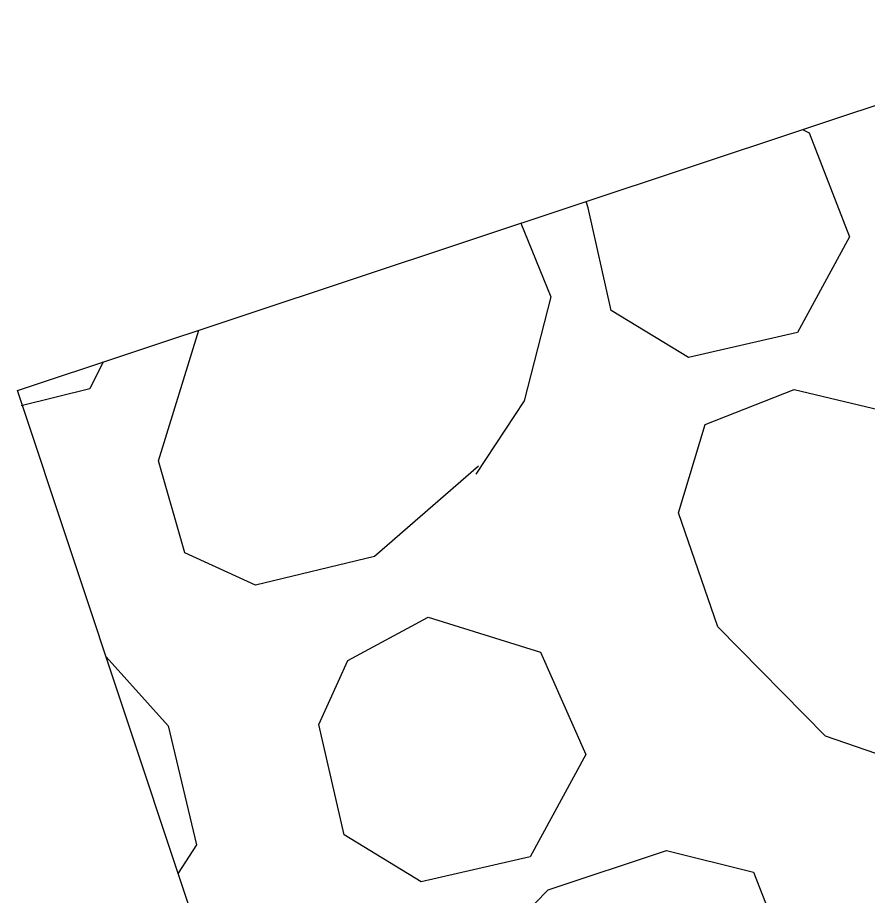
# Model space of a CAD drawing. Extents: x 400935 to 481562, y 415700 to 505362.
# Drawn here: x 402623.79 to 402631.8, y 418534.88 to 418543.16 of the extents above; entities that cross this region are included whole.
import ezdxf

# ---------------------------------------------------------------- set-up
doc = ezdxf.new("R2010")
doc.units = 0
doc.layers.add('Sediment Dam Type A Final CELL', color=7, linetype='Continuous')

msp = doc.modelspace()

# ---------------------------------------------------------------- linework, layer by layer
at = {"layer": 'Sediment Dam Type A Final CELL'}
msp.add_lwpolyline([(402634.3711, 418543.1645), (402644.1651, 418513.6996), (402633.5844, 418510.1826), (402623.7903, 418539.6474)], close=True, dxfattribs=at)
msp.add_lwpolyline([(402634.3711, 418543.1645), (402644.1651, 418513.6996), (402633.5844, 418510.1826), (402623.7903, 418539.6474)], close=True, dxfattribs=at)
msp.add_lwpolyline([(402634.3711, 418543.1645), (402644.1651, 418513.6996), (402633.5844, 418510.1826), (402623.7903, 418539.6474)], close=True, dxfattribs=at)
msp.add_lwpolyline([(402634.3711, 418543.1645), (402644.1651, 418513.6996), (402633.5844, 418510.1826), (402623.7903, 418539.6474)], close=True, dxfattribs=at)
msp.add_lwpolyline([(402634.3711, 418543.1645), (402644.1651, 418513.6996), (402633.5844, 418510.1826), (402623.7903, 418539.6474)], close=True, dxfattribs=at)
msp.add_lwpolyline([(402634.3711, 418543.1645), (402644.1651, 418513.6996), (402633.5844, 418510.1826), (402623.7903, 418539.6474)], close=True, dxfattribs=at)
msp.add_lwpolyline([(402634.3711, 418543.1645), (402644.1651, 418513.6996), (402633.5844, 418510.1826), (402623.7903, 418539.6474)], close=True, dxfattribs=at)
msp.add_lwpolyline([(402634.3711, 418543.1645), (402644.1651, 418513.6996), (402633.5844, 418510.1826), (402623.7903, 418539.6474)], close=True, dxfattribs=at)
msp.add_lwpolyline([(402634.3711, 418543.1645), (402644.1651, 418513.6996), (402633.5844, 418510.1826), (402623.7903, 418539.6474)], close=True, dxfattribs=at)
msp.add_lwpolyline([(402634.3711, 418543.1645), (402644.1651, 418513.6996), (402633.5844, 418510.1826), (402623.7903, 418539.6474)], close=True, dxfattribs=at)
msp.add_lwpolyline([(402634.3711, 418543.1645), (402644.1651, 418513.6996), (402633.5844, 418510.1826), (402623.7903, 418539.6474)], close=True, dxfattribs=at)
msp.add_lwpolyline([(402634.3711, 418543.1645), (402644.1651, 418513.6996), (402633.5844, 418510.1826), (402623.7903, 418539.6474)], close=True, dxfattribs=at)
for points in [[(402631.1921, 418542.1078), (402631.2553, 418542.0761), (402631.634, 418541.0955), (402631.1431, 418540.1946), (402630.1151, 418539.9583), (402629.3882, 418540.4017), (402629.1716, 418541.3703), (402629.1519, 418541.4296)], [(402631.1921, 418542.1078), (402631.2553, 418542.0761), (402631.634, 418541.0955), (402631.1431, 418540.1946), (402630.1151, 418539.9583), (402629.3882, 418540.4017), (402629.1716, 418541.3703), (402629.1519, 418541.4296)], [(402631.1921, 418542.1078), (402631.2553, 418542.0761), (402631.634, 418541.0955), (402631.1431, 418540.1946), (402630.1151, 418539.9583), (402629.3882, 418540.4017), (402629.1716, 418541.3703), (402629.1519, 418541.4296)], [(402631.1921, 418542.1078), (402631.2553, 418542.0761), (402631.634, 418541.0955), (402631.1431, 418540.1946), (402630.1151, 418539.9583), (402629.3882, 418540.4017), (402629.1716, 418541.3703), (402629.1519, 418541.4296)], [(402631.1921, 418542.1078), (402631.2553, 418542.0761), (402631.634, 418541.0955), (402631.1431, 418540.1946), (402630.1151, 418539.9583), (402629.3882, 418540.4017), (402629.1716, 418541.3703), (402629.1519, 418541.4296)], [(402631.1921, 418542.1078), (402631.2553, 418542.0761), (402631.634, 418541.0955), (402631.1431, 418540.1946), (402630.1151, 418539.9583), (402629.3882, 418540.4017), (402629.1716, 418541.3703), (402629.1519, 418541.4296)], [(402631.1921, 418542.1078), (402631.2553, 418542.0761), (402631.634, 418541.0955), (402631.1431, 418540.1946), (402630.1151, 418539.9583), (402629.3882, 418540.4017), (402629.1716, 418541.3703), (402629.1519, 418541.4296)], [(402631.1921, 418542.1078), (402631.2553, 418542.0761), (402631.634, 418541.0955), (402631.1431, 418540.1946), (402630.1151, 418539.9583), (402629.3882, 418540.4017), (402629.1716, 418541.3703), (402629.1519, 418541.4296)], [(402631.1921, 418542.1078), (402631.2553, 418542.0761), (402631.634, 418541.0955), (402631.1431, 418540.1946), (402630.1151, 418539.9583), (402629.3882, 418540.4017), (402629.1716, 418541.3703), (402629.1519, 418541.4296)], [(402631.1921, 418542.1078), (402631.2553, 418542.0761), (402631.634, 418541.0955), (402631.1431, 418540.1946), (402630.1151, 418539.9583), (402629.3882, 418540.4017), (402629.1716, 418541.3703), (402629.1519, 418541.4296)], [(402631.1921, 418542.1078), (402631.2553, 418542.0761), (402631.634, 418541.0955), (402631.1431, 418540.1946), (402630.1151, 418539.9583), (402629.3882, 418540.4017), (402629.1716, 418541.3703), (402629.1519, 418541.4296)], [(402631.1921, 418542.1078), (402631.2553, 418542.0761), (402631.634, 418541.0955), (402631.1431, 418540.1946), (402630.1151, 418539.9583), (402629.3882, 418540.4017), (402629.1716, 418541.3703), (402629.1519, 418541.4296)], [(402628.535, 418541.2246), (402628.8191, 418540.5286), (402628.5653, 418539.5485), (402628.1101, 418538.8572)], [(402628.535, 418541.2246), (402628.8191, 418540.5286), (402628.5653, 418539.5485), (402628.1101, 418538.8572)], [(402628.535, 418541.2246), (402628.8191, 418540.5286), (402628.5653, 418539.5485), (402628.1101, 418538.8572)], [(402628.535, 418541.2246), (402628.8191, 418540.5286), (402628.5653, 418539.5485), (402628.1101, 418538.8572)], [(402628.535, 418541.2246), (402628.8191, 418540.5286), (402628.5653, 418539.5485), (402628.1101, 418538.8572)], [(402628.535, 418541.2246), (402628.8191, 418540.5286), (402628.5653, 418539.5485), (402628.1101, 418538.8572)], [(402628.535, 418541.2246), (402628.8191, 418540.5286), (402628.5653, 418539.5485), (402628.1101, 418538.8572)], [(402628.535, 418541.2246), (402628.8191, 418540.5286), (402628.5653, 418539.5485), (402628.1101, 418538.8572)], [(402628.535, 418541.2246), (402628.8191, 418540.5286), (402628.5653, 418539.5485), (402628.1101, 418538.8572)], [(402628.535, 418541.2246), (402628.8191, 418540.5286), (402628.5653, 418539.5485), (402628.1101, 418538.8572)], [(402628.535, 418541.2246), (402628.8191, 418540.5286), (402628.5653, 418539.5485), (402628.1101, 418538.8572)], [(402628.535, 418541.2246), (402628.8191, 418540.5286), (402628.5653, 418539.5485), (402628.1101, 418538.8572)], [(402628.1378, 418538.9323), (402627.1568, 418538.0793), (402626.034, 418537.8114), (402625.3662, 418538.1163), (402625.1179, 418538.9822), (402625.4984, 418540.2152)], [(402628.1378, 418538.9323), (402627.1568, 418538.0793), (402626.034, 418537.8114), (402625.3662, 418538.1163), (402625.1179, 418538.9822), (402625.4984, 418540.2152)], [(402628.1378, 418538.9323), (402627.1568, 418538.0793), (402626.034, 418537.8114), (402625.3662, 418538.1163), (402625.1179, 418538.9822), (402625.4984, 418540.2152)], [(402628.1378, 418538.9323), (402627.1568, 418538.0793), (402626.034, 418537.8114), (402625.3662, 418538.1163), (402625.1179, 418538.9822), (402625.4984, 418540.2152)], [(402628.1378, 418538.9323), (402627.1568, 418538.0793), (402626.034, 418537.8114), (402625.3662, 418538.1163), (402625.1179, 418538.9822), (402625.4984, 418540.2152)], [(402628.1378, 418538.9323), (402627.1568, 418538.0793), (402626.034, 418537.8114), (402625.3662, 418538.1163), (402625.1179, 418538.9822), (402625.4984, 418540.2152)], [(402628.1378, 418538.9323), (402627.1568, 418538.0793), (402626.034, 418537.8114), (402625.3662, 418538.1163), (402625.1179, 418538.9822), (402625.4984, 418540.2152)], [(402628.1378, 418538.9323), (402627.1568, 418538.0793), (402626.034, 418537.8114), (402625.3662, 418538.1163), (402625.1179, 418538.9822), (402625.4984, 418540.2152)], [(402628.1378, 418538.9323), (402627.1568, 418538.0793), (402626.034, 418537.8114), (402625.3662, 418538.1163), (402625.1179, 418538.9822), (402625.4984, 418540.2152)], [(402628.1378, 418538.9323), (402627.1568, 418538.0793), (402626.034, 418537.8114), (402625.3662, 418538.1163), (402625.1179, 418538.9822), (402625.4984, 418540.2152)], [(402628.1378, 418538.9323), (402627.1568, 418538.0793), (402626.034, 418537.8114), (402625.3662, 418538.1163), (402625.1179, 418538.9822), (402625.4984, 418540.2152)], [(402628.1378, 418538.9323), (402627.1568, 418538.0793), (402626.034, 418537.8114), (402625.3662, 418538.1163), (402625.1179, 418538.9822), (402625.4984, 418540.2152)], [(402624.5969, 418539.9155), (402624.4702, 418539.6627), (402623.8258, 418539.5011)], [(402624.5969, 418539.9155), (402624.4702, 418539.6627), (402623.8258, 418539.5011)], [(402624.5969, 418539.9155), (402624.4702, 418539.6627), (402623.8258, 418539.5011)], [(402624.5969, 418539.9155), (402624.4702, 418539.6627), (402623.8258, 418539.5011)], [(402624.5969, 418539.9155), (402624.4702, 418539.6627), (402623.8258, 418539.5011)], [(402624.5969, 418539.9155), (402624.4702, 418539.6627), (402623.8258, 418539.5011)], [(402624.5969, 418539.9155), (402624.4702, 418539.6627), (402623.8258, 418539.5011)], [(402624.5969, 418539.9155), (402624.4702, 418539.6627), (402623.8258, 418539.5011)], [(402624.5969, 418539.9155), (402624.4702, 418539.6627), (402623.8258, 418539.5011)], [(402624.5969, 418539.9155), (402624.4702, 418539.6627), (402623.8258, 418539.5011)], [(402624.5969, 418539.9155), (402624.4702, 418539.6627), (402623.8258, 418539.5011)], [(402624.5969, 418539.9155), (402624.4702, 418539.6627), (402623.8258, 418539.5011)], [(402632.739, 418539.0391), (402633.6078, 418538.0106), (402633.8756, 418536.8878), (402633.5114, 418536.2398), (402632.6574, 418535.9559), (402631.4086, 418536.3839), (402630.3936, 418537.4164), (402630.023, 418538.4919), (402630.2727, 418539.3257), (402631.111, 418539.6571), (402632.1267, 418539.4151), (402632.8023, 418539.0074)], [(402632.739, 418539.0391), (402633.6078, 418538.0106), (402633.8756, 418536.8878), (402633.5114, 418536.2398), (402632.6574, 418535.9559), (402631.4086, 418536.3839), (402630.3936, 418537.4164), (402630.023, 418538.4919), (402630.2727, 418539.3257), (402631.111, 418539.6571), (402632.1267, 418539.4151), (402632.8023, 418539.0074)], [(402632.739, 418539.0391), (402633.6078, 418538.0106), (402633.8756, 418536.8878), (402633.5114, 418536.2398), (402632.6574, 418535.9559), (402631.4086, 418536.3839), (402630.3936, 418537.4164), (402630.023, 418538.4919), (402630.2727, 418539.3257), (402631.111, 418539.6571), (402632.1267, 418539.4151), (402632.8023, 418539.0074)], [(402632.739, 418539.0391), (402633.6078, 418538.0106), (402633.8756, 418536.8878), (402633.5114, 418536.2398), (402632.6574, 418535.9559), (402631.4086, 418536.3839), (402630.3936, 418537.4164), (402630.023, 418538.4919), (402630.2727, 418539.3257), (402631.111, 418539.6571), (402632.1267, 418539.4151), (402632.8023, 418539.0074)], [(402632.739, 418539.0391), (402633.6078, 418538.0106), (402633.8756, 418536.8878), (402633.5114, 418536.2398), (402632.6574, 418535.9559), (402631.4086, 418536.3839), (402630.3936, 418537.4164), (402630.023, 418538.4919), (402630.2727, 418539.3257), (402631.111, 418539.6571), (402632.1267, 418539.4151), (402632.8023, 418539.0074)], [(402632.739, 418539.0391), (402633.6078, 418538.0106), (402633.8756, 418536.8878), (402633.5114, 418536.2398), (402632.6574, 418535.9559), (402631.4086, 418536.3839), (402630.3936, 418537.4164), (402630.023, 418538.4919), (402630.2727, 418539.3257), (402631.111, 418539.6571), (402632.1267, 418539.4151), (402632.8023, 418539.0074)], [(402632.739, 418539.0391), (402633.6078, 418538.0106), (402633.8756, 418536.8878), (402633.5114, 418536.2398), (402632.6574, 418535.9559), (402631.4086, 418536.3839), (402630.3936, 418537.4164), (402630.023, 418538.4919), (402630.2727, 418539.3257), (402631.111, 418539.6571), (402632.1267, 418539.4151), (402632.8023, 418539.0074)], [(402632.739, 418539.0391), (402633.6078, 418538.0106), (402633.8756, 418536.8878), (402633.5114, 418536.2398), (402632.6574, 418535.9559), (402631.4086, 418536.3839), (402630.3936, 418537.4164), (402630.023, 418538.4919), (402630.2727, 418539.3257), (402631.111, 418539.6571), (402632.1267, 418539.4151), (402632.8023, 418539.0074)], [(402632.739, 418539.0391), (402633.6078, 418538.0106), (402633.8756, 418536.8878), (402633.5114, 418536.2398), (402632.6574, 418535.9559), (402631.4086, 418536.3839), (402630.3936, 418537.4164), (402630.023, 418538.4919), (402630.2727, 418539.3257), (402631.111, 418539.6571), (402632.1267, 418539.4151), (402632.8023, 418539.0074)], [(402632.739, 418539.0391), (402633.6078, 418538.0106), (402633.8756, 418536.8878), (402633.5114, 418536.2398), (402632.6574, 418535.9559), (402631.4086, 418536.3839), (402630.3936, 418537.4164), (402630.023, 418538.4919), (402630.2727, 418539.3257), (402631.111, 418539.6571), (402632.1267, 418539.4151), (402632.8023, 418539.0074)], [(402632.739, 418539.0391), (402633.6078, 418538.0106), (402633.8756, 418536.8878), (402633.5114, 418536.2398), (402632.6574, 418535.9559), (402631.4086, 418536.3839), (402630.3936, 418537.4164), (402630.023, 418538.4919), (402630.2727, 418539.3257), (402631.111, 418539.6571), (402632.1267, 418539.4151), (402632.8023, 418539.0074)], [(402632.739, 418539.0391), (402633.6078, 418538.0106), (402633.8756, 418536.8878), (402633.5114, 418536.2398), (402632.6574, 418535.9559), (402631.4086, 418536.3839), (402630.3936, 418537.4164), (402630.023, 418538.4919), (402630.2727, 418539.3257), (402631.111, 418539.6571), (402632.1267, 418539.4151), (402632.8023, 418539.0074)], [(402627.6623, 418537.5096), (402628.7214, 418537.1767), (402629.1475, 418536.2118), (402628.6249, 418535.2478), (402627.5969, 418535.0115), (402626.87, 418535.4548), (402626.6297, 418536.4946), (402626.903, 418537.0992), (402627.6623, 418537.5096)], [(402627.6623, 418537.5096), (402628.7214, 418537.1767), (402629.1475, 418536.2118), (402628.6249, 418535.2478), (402627.5969, 418535.0115), (402626.87, 418535.4548), (402626.6297, 418536.4946), (402626.903, 418537.0992), (402627.6623, 418537.5096)], [(402627.6623, 418537.5096), (402628.7214, 418537.1767), (402629.1475, 418536.2118), (402628.6249, 418535.2478), (402627.5969, 418535.0115), (402626.87, 418535.4548), (402626.6297, 418536.4946), (402626.903, 418537.0992), (402627.6623, 418537.5096)], [(402627.6623, 418537.5096), (402628.7214, 418537.1767), (402629.1475, 418536.2118), (402628.6249, 418535.2478), (402627.5969, 418535.0115), (402626.87, 418535.4548), (402626.6297, 418536.4946), (402626.903, 418537.0992), (402627.6623, 418537.5096)], [(402627.6623, 418537.5096), (402628.7214, 418537.1767), (402629.1475, 418536.2118), (402628.6249, 418535.2478), (402627.5969, 418535.0115), (402626.87, 418535.4548), (402626.6297, 418536.4946), (402626.903, 418537.0992), (402627.6623, 418537.5096)], [(402627.6623, 418537.5096), (402628.7214, 418537.1767), (402629.1475, 418536.2118), (402628.6249, 418535.2478), (402627.5969, 418535.0115), (402626.87, 418535.4548), (402626.6297, 418536.4946), (402626.903, 418537.0992), (402627.6623, 418537.5096)], [(402627.6623, 418537.5096), (402628.7214, 418537.1767), (402629.1475, 418536.2118), (402628.6249, 418535.2478), (402627.5969, 418535.0115), (402626.87, 418535.4548), (402626.6297, 418536.4946), (402626.903, 418537.0992), (402627.6623, 418537.5096)], [(402627.6623, 418537.5096), (402628.7214, 418537.1767), (402629.1475, 418536.2118), (402628.6249, 418535.2478), (402627.5969, 418535.0115), (402626.87, 418535.4548), (402626.6297, 418536.4946), (402626.903, 418537.0992), (402627.6623, 418537.5096)], [(402627.6623, 418537.5096), (402628.7214, 418537.1767), (402629.1475, 418536.2118), (402628.6249, 418535.2478), (402627.5969, 418535.0115), (402626.87, 418535.4548), (402626.6297, 418536.4946), (402626.903, 418537.0992), (402627.6623, 418537.5096)], [(402627.6623, 418537.5096), (402628.7214, 418537.1767), (402629.1475, 418536.2118), (402628.6249, 418535.2478), (402627.5969, 418535.0115), (402626.87, 418535.4548), (402626.6297, 418536.4946), (402626.903, 418537.0992), (402627.6623, 418537.5096)], [(402627.6623, 418537.5096), (402628.7214, 418537.1767), (402629.1475, 418536.2118), (402628.6249, 418535.2478), (402627.5969, 418535.0115), (402626.87, 418535.4548), (402626.6297, 418536.4946), (402626.903, 418537.0992), (402627.6623, 418537.5096)], [(402627.6623, 418537.5096), (402628.7214, 418537.1767), (402629.1475, 418536.2118), (402628.6249, 418535.2478), (402627.5969, 418535.0115), (402626.87, 418535.4548), (402626.6297, 418536.4946), (402626.903, 418537.0992), (402627.6623, 418537.5096)], [(402624.6262, 418537.1327), (402625.2107, 418536.484), (402625.4785, 418535.3611), (402625.3044, 418535.0925)], [(402624.6262, 418537.1327), (402625.2107, 418536.484), (402625.4785, 418535.3611), (402625.3044, 418535.0925)], [(402624.6262, 418537.1327), (402625.2107, 418536.484), (402625.4785, 418535.3611), (402625.3044, 418535.0925)], [(402624.6262, 418537.1327), (402625.2107, 418536.484), (402625.4785, 418535.3611), (402625.3044, 418535.0925)], [(402624.6262, 418537.1327), (402625.2107, 418536.484), (402625.4785, 418535.3611), (402625.3044, 418535.0925)], [(402624.6262, 418537.1327), (402625.2107, 418536.484), (402625.4785, 418535.3611), (402625.3044, 418535.0925)], [(402624.6262, 418537.1327), (402625.2107, 418536.484), (402625.4785, 418535.3611), (402625.3044, 418535.0925)], [(402624.6262, 418537.1327), (402625.2107, 418536.484), (402625.4785, 418535.3611), (402625.3044, 418535.0925)], [(402624.6262, 418537.1327), (402625.2107, 418536.484), (402625.4785, 418535.3611), (402625.3044, 418535.0925)], [(402624.6262, 418537.1327), (402625.2107, 418536.484), (402625.4785, 418535.3611), (402625.3044, 418535.0925)], [(402624.6262, 418537.1327), (402625.2107, 418536.484), (402625.4785, 418535.3611), (402625.3044, 418535.0925)], [(402624.6262, 418537.1327), (402625.2107, 418536.484), (402625.4785, 418535.3611), (402625.3044, 418535.0925)], [(402630.3817, 418532.6177), (402629.4125, 418531.7686), (402628.2897, 418531.5008), (402627.6575, 418531.8175), (402627.3736, 418532.6716), (402627.8016, 418533.9203), (402628.7946, 418534.9354), (402629.9096, 418535.306), (402630.7277, 418535.1037), (402631.0748, 418534.218), (402630.8328, 418533.2418), (402630.4093, 418532.5742)], [(402630.3817, 418532.6177), (402629.4125, 418531.7686), (402628.2897, 418531.5008), (402627.6575, 418531.8175), (402627.3736, 418532.6716), (402627.8016, 418533.9203), (402628.7946, 418534.9354), (402629.9096, 418535.306), (402630.7277, 418535.1037), (402631.0748, 418534.218), (402630.8328, 418533.2418), (402630.4093, 418532.5742)], [(402630.3817, 418532.6177), (402629.4125, 418531.7686), (402628.2897, 418531.5008), (402627.6575, 418531.8175), (402627.3736, 418532.6716), (402627.8016, 418533.9203), (402628.7946, 418534.9354), (402629.9096, 418535.306), (402630.7277, 418535.1037), (402631.0748, 418534.218), (402630.8328, 418533.2418), (402630.4093, 418532.5742)], [(402630.3817, 418532.6177), (402629.4125, 418531.7686), (402628.2897, 418531.5008), (402627.6575, 418531.8175), (402627.3736, 418532.6716), (402627.8016, 418533.9203), (402628.7946, 418534.9354), (402629.9096, 418535.306), (402630.7277, 418535.1037), (402631.0748, 418534.218), (402630.8328, 418533.2418), (402630.4093, 418532.5742)], [(402630.3817, 418532.6177), (402629.4125, 418531.7686), (402628.2897, 418531.5008), (402627.6575, 418531.8175), (402627.3736, 418532.6716), (402627.8016, 418533.9203), (402628.7946, 418534.9354), (402629.9096, 418535.306), (402630.7277, 418535.1037), (402631.0748, 418534.218), (402630.8328, 418533.2418), (402630.4093, 418532.5742)], [(402630.3817, 418532.6177), (402629.4125, 418531.7686), (402628.2897, 418531.5008), (402627.6575, 418531.8175), (402627.3736, 418532.6716), (402627.8016, 418533.9203), (402628.7946, 418534.9354), (402629.9096, 418535.306), (402630.7277, 418535.1037), (402631.0748, 418534.218), (402630.8328, 418533.2418), (402630.4093, 418532.5742)], [(402630.3817, 418532.6177), (402629.4125, 418531.7686), (402628.2897, 418531.5008), (402627.6575, 418531.8175), (402627.3736, 418532.6716), (402627.8016, 418533.9203), (402628.7946, 418534.9354), (402629.9096, 418535.306), (402630.7277, 418535.1037), (402631.0748, 418534.218), (402630.8328, 418533.2418), (402630.4093, 418532.5742)], [(402630.3817, 418532.6177), (402629.4125, 418531.7686), (402628.2897, 418531.5008), (402627.6575, 418531.8175), (402627.3736, 418532.6716), (402627.8016, 418533.9203), (402628.7946, 418534.9354), (402629.9096, 418535.306), (402630.7277, 418535.1037), (402631.0748, 418534.218), (402630.8328, 418533.2418), (402630.4093, 418532.5742)], [(402630.3817, 418532.6177), (402629.4125, 418531.7686), (402628.2897, 418531.5008), (402627.6575, 418531.8175), (402627.3736, 418532.6716), (402627.8016, 418533.9203), (402628.7946, 418534.9354), (402629.9096, 418535.306), (402630.7277, 418535.1037), (402631.0748, 418534.218), (402630.8328, 418533.2418), (402630.4093, 418532.5742)], [(402630.3817, 418532.6177), (402629.4125, 418531.7686), (402628.2897, 418531.5008), (402627.6575, 418531.8175), (402627.3736, 418532.6716), (402627.8016, 418533.9203), (402628.7946, 418534.9354), (402629.9096, 418535.306), (402630.7277, 418535.1037), (402631.0748, 418534.218), (402630.8328, 418533.2418), (402630.4093, 418532.5742)], [(402630.3817, 418532.6177), (402629.4125, 418531.7686), (402628.2897, 418531.5008), (402627.6575, 418531.8175), (402627.3736, 418532.6716), (402627.8016, 418533.9203), (402628.7946, 418534.9354), (402629.9096, 418535.306), (402630.7277, 418535.1037), (402631.0748, 418534.218), (402630.8328, 418533.2418), (402630.4093, 418532.5742)], [(402630.3817, 418532.6177), (402629.4125, 418531.7686), (402628.2897, 418531.5008), (402627.6575, 418531.8175), (402627.3736, 418532.6716), (402627.8016, 418533.9203), (402628.7946, 418534.9354), (402629.9096, 418535.306), (402630.7277, 418535.1037), (402631.0748, 418534.218), (402630.8328, 418533.2418), (402630.4093, 418532.5742)]]:
    msp.add_lwpolyline(points, dxfattribs=at)

doc.saveas('drawing.dxf')
